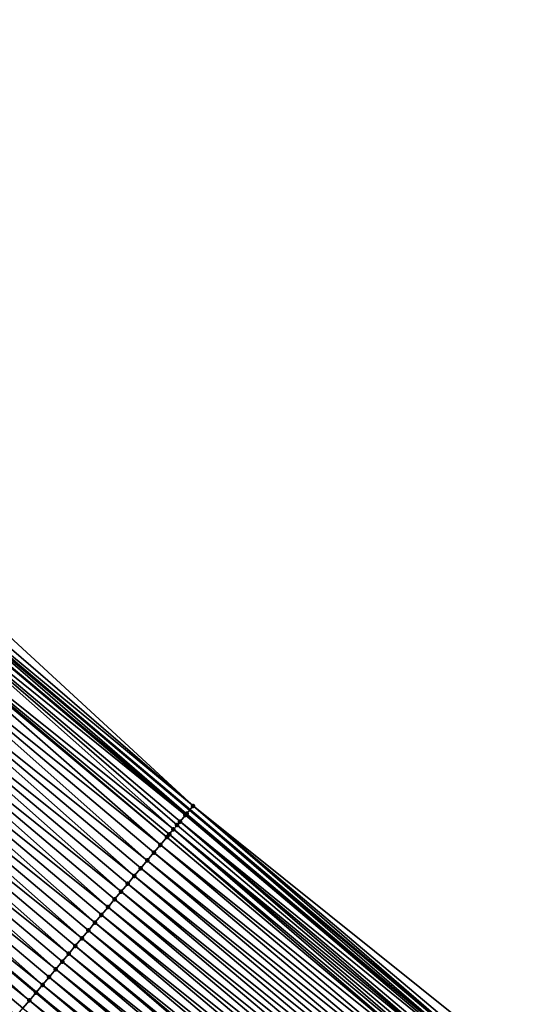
# Model space of a CAD drawing. Header units: feet. Extents: x 2007189 to 2022806, y 818621 to 837694.
# Tile 398 of 656: x 2016772 to 2016797, y 819123 to 819172. Entities that reach past the tile are written whole.
import ezdxf

# ---------------------------------------------------------------- set-up
doc = ezdxf.new("R2010")
doc.units = ezdxf.units.FT
doc.header["$MEASUREMENT"] = 0
for name, color, linetype, lineweight in [('EP_Travel Lane', 172, 'Continuous', 53), ('Road Shots', 141, 'Continuous', 100), ('Road X-Section', 40, 'Continuous', 13), ('STRIPING', 60, 'Continuous', 53)]:
    doc.layers.add(name, color=color, linetype=linetype, lineweight=lineweight)
doc.layers.add('I-77-MM17-21_SB-Surface-Border', color=7, linetype='Continuous')
doc.layers.add('I-77-MM17-21_SB-Surface-TIN', color=7, linetype='Continuous')

msp = doc.modelspace()

# ---------------------------------------------------------------- linework, layer by layer
at = {"layer": 'EP_Travel Lane'}
msp.add_polyline3d([(2016734.380056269, 819171.5816410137, 274.3019561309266), (2016749.65505463, 819158.6942299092, 274.5888565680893), (2016764.952011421, 819145.8127301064, 274.8540412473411), (2016780.24919519, 819132.9310391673, 275.095501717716), (2016795.546419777, 819120.0493138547, 275.3326984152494), (2016810.843294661, 819107.1678830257, 275.6064427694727), (2016826.140308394, 819094.2863352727, 275.865672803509), (2016841.437434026, 819081.4046932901, 276.1132194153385), (2016856.734659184, 819068.5229674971, 276.350354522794), (2016872.031767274, 819055.6413402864, 276.5997191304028), (2016887.328814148, 819042.7597646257, 276.8554896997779), (2016902.61822396, 819029.8883168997, 277.0957903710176), (2016917.924966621, 819017.0178879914, 277.3409258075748), (2016933.231830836, 819004.1473568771, 277.5682917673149), (2016948.538951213, 818991.2766103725, 277.7582244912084), (2016963.846316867, 818978.4056576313, 277.9123149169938), (2016979.153692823, 818965.5346962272, 278.0648903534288), (2016994.461046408, 818952.6637536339, 278.2207400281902), (2017009.768130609, 818939.7930375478, 278.4159691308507), (2017025.075442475, 818926.9221300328, 278.577906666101), (2017040.382905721, 818914.0510952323, 278.7177266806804), (2017055.672095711, 818901.2072486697, 278.841691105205), (2017071.0103465, 818888.3726488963, 278.9807868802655), (2017086.348633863, 818875.5380185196, 279.1001611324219)], dxfattribs=at)
at = {"layer": 'I-77-MM17-21_SB-Surface-Border', "color": 3, "linetype": 'Continuous', "lineweight": -3}
msp.add_polyline3d([(2016734.553570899, 819171.7871374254, 274.2982413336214), (2016749.827811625, 819158.8992363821, 274.5862957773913), (2016765.686244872, 819146.6837108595, 274.8268820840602), (2016780.416064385, 819133.1290581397, 275.092997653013), (2016796.032614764, 819120.6261246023, 275.3180298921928), (2016811.648880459, 819108.1234309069, 275.5728208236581), (2016827.587508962, 819096.0029443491, 275.8056849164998), (2016841.914864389, 819081.9709663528, 276.091629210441), (2016857.209051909, 819069.0858257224, 276.3385874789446), (2016872.503199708, 819056.2007185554, 276.5896925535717), (2016887.797254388, 819043.3156898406, 276.8505400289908), (2016902.761911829, 819030.0591826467, 277.0942366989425), (2016918.068658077, 819017.1887507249, 277.3388480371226), (2016933.37552812, 819004.3182147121, 277.5653623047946), (2016948.682644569, 818991.4474715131, 277.755869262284), (2016964.311828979, 818978.9591840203, 277.9047523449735), (2016979.619272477, 818966.0881658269, 278.0474565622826), (2016995.248594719, 818953.5997624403, 278.1761907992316), (2017011.199279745, 818941.4944076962, 278.3663677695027), (2017025.540950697, 818927.4756597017, 278.5709130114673), (2017041.170315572, 818914.9872204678, 278.6934134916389), (2017056.457146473, 818902.1453214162, 278.8100806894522), (2017071.795391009, 818889.3107383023, 278.9555836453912), (2017086.491902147, 818875.709227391, 279.0983096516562)], dxfattribs=at)
at = {"layer": 'I-77-MM17-21_SB-Surface-TIN', "color": 128, "linetype": 'Continuous', "lineweight": -3}
for points in [[(2016765.686244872, 819146.6837108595, 274.8268820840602), (2016765.26405788, 819146.1827143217, 274.8332623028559), (2016780.416064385, 819133.1290581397, 275.092997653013)], [(2016765.26405788, 819146.1827143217, 274.8332623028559), (2016765.00514308, 819145.8758198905, 274.8553011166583), (2016780.416064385, 819133.1290581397, 275.092997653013)], [(2016764.477565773, 819145.2494352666, 274.8465564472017), (2016780.035300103, 819132.6772010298, 275.0979459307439), (2016764.746660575, 819145.5688916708, 274.8491719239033)], [(2016764.746660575, 819145.5688916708, 274.8491719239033), (2016780.093865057, 819132.7467132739, 275.0978326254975), (2016764.952011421, 819145.8127301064, 274.8540412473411)], [(2016764.746660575, 819145.5688916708, 274.8491719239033), (2016780.035300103, 819132.6772010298, 275.0979459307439), (2016780.093865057, 819132.7467132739, 275.0978326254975)], [(2016765.00514308, 819145.8758198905, 274.8553011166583), (2016764.952011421, 819145.8127301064, 274.8540412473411), (2016780.24919519, 819132.9310391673, 275.095501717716)], [(2016780.093865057, 819132.7467132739, 275.0978326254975), (2016780.24919519, 819132.9310391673, 275.095501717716), (2016764.952011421, 819145.8127301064, 274.8540412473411)], [(2016765.00514308, 819145.8758198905, 274.8553011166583), (2016780.24919519, 819132.9310391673, 275.095501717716), (2016780.416064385, 819133.1290581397, 275.092997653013)], [(2016763.833433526, 819144.4845210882, 274.828379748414), (2016779.449660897, 819131.9818596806, 275.0871727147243), (2016764.477565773, 819145.2494352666, 274.8465564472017)], [(2016764.477565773, 819145.2494352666, 274.8465564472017), (2016779.771734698, 819132.3643103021, 275.0954585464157), (2016780.035300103, 819132.6772010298, 275.0979459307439)], [(2016764.477565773, 819145.2494352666, 274.8465564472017), (2016779.621954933, 819132.1864660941, 275.0923095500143), (2016779.771734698, 819132.3643103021, 275.0954585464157)], [(2016764.477565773, 819145.2494352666, 274.8465564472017), (2016779.449660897, 819131.9818596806, 275.0871727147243), (2016779.621954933, 819132.1864660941, 275.0923095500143)], [(2016763.189346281, 819143.7195689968, 274.8054992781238), (2016778.805587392, 819131.2168960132, 275.0628561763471), (2016763.746620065, 819144.3814147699, 274.8251897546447)], [(2016763.746620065, 819144.3814147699, 274.8251897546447), (2016779.12761974, 819131.5993815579, 275.075474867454), (2016763.833433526, 819144.4845210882, 274.828379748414)], [(2016763.746620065, 819144.3814147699, 274.8251897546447), (2016778.805587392, 819131.2168960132, 275.0628561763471), (2016779.12761974, 819131.5993815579, 275.075474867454)], [(2016763.833433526, 819144.4845210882, 274.828379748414), (2016779.242608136, 819131.7359542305, 275.0798877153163), (2016779.449660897, 819131.9818596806, 275.0871727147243)], [(2016763.833433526, 819144.4845210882, 274.828379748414), (2016779.12761974, 819131.5993815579, 275.075474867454), (2016779.242608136, 819131.7359542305, 275.0798877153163)], [(2016762.545224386, 819142.9546460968, 274.7862404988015), (2016778.161527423, 819130.4519209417, 275.037124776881), (2016763.189346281, 819143.7195689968, 274.8054992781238)], [(2016763.189346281, 819143.7195689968, 274.8054992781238), (2016778.483559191, 819130.8344069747, 275.0498040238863), (2016778.805587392, 819131.2168960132, 275.0628561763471)], [(2016763.189346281, 819143.7195689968, 274.8054992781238), (2016778.161527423, 819130.4519209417, 275.037124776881), (2016778.483559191, 819130.8344069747, 275.0498040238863)], [(2016761.90108974, 819142.1897339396, 274.7683145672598), (2016777.517416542, 819129.6869887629, 275.0167149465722), (2016762.545224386, 819142.9546460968, 274.7862404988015)], [(2016762.545224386, 819142.9546460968, 274.7862404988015), (2016777.839479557, 819130.0694484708, 275.0261281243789), (2016778.161527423, 819130.4519209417, 275.037124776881)], [(2016762.545224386, 819142.9546460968, 274.7862404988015), (2016777.517416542, 819129.6869887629, 275.0167149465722), (2016777.839479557, 819130.0694484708, 275.0261281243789)], [(2016761.256945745, 819141.4248296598, 274.7513659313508), (2016776.873279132, 819128.9220789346, 274.9990780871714), (2016761.90108974, 819142.1897339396, 274.7683145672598)], [(2016761.90108974, 819142.1897339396, 274.7683145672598), (2016777.19534898, 819129.3045328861, 275.0077770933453), (2016777.517416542, 819129.6869887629, 275.0167149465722)], [(2016761.90108974, 819142.1897339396, 274.7683145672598), (2016776.873279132, 819128.9220789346, 274.9990780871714), (2016777.19534898, 819129.3045328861, 275.0077770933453)], [(2016760.612787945, 819140.6599370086, 274.7358600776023), (2016776.229144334, 819128.1571669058, 274.9811682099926), (2016761.256945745, 819141.4248296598, 274.7513659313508)], [(2016761.256945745, 819141.4248296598, 274.7513659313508), (2016776.551209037, 819128.539625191, 274.9904048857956), (2016776.873279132, 819128.9220789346, 274.9990780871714)], [(2016761.256945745, 819141.4248296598, 274.7513659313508), (2016776.229144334, 819128.1571669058, 274.9811682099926), (2016776.551209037, 819128.539625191, 274.9904048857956)], [(2016759.968665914, 819139.8950142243, 274.7166156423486), (2016775.585032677, 819127.392235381, 274.9608395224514), (2016760.612787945, 819140.6599370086, 274.7358600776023)], [(2016760.612787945, 819140.6599370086, 274.7358600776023), (2016775.90708834, 819127.7747012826, 274.9710211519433), (2016776.229144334, 819128.1571669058, 274.9811682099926)], [(2016760.612787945, 819140.6599370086, 274.7358600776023), (2016775.585032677, 819127.392235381, 274.9608395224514), (2016775.90708834, 819127.7747012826, 274.9710211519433)], [(2016759.324555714, 819139.1300814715, 274.6961344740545), (2016774.940928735, 819126.6272973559, 274.9397043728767), (2016759.968665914, 819139.8950142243, 274.7166156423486)], [(2016759.968665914, 819139.8950142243, 274.7166156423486), (2016775.262979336, 819127.009767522, 274.9504150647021), (2016775.585032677, 819127.392235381, 274.9608395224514)], [(2016759.968665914, 819139.8950142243, 274.7166156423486), (2016774.940928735, 819126.6272973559, 274.9397043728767), (2016775.262979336, 819127.009767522, 274.9504150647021)], [(2016758.680418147, 819138.3651717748, 274.678513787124), (2016774.296813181, 819125.8623691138, 274.9197829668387), (2016759.324555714, 819139.1300814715, 274.6961344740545)], [(2016759.324555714, 819139.1300814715, 274.6961344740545), (2016774.618873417, 819126.2448311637, 274.9294866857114), (2016774.940928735, 819126.6272973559, 274.9397043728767)], [(2016759.324555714, 819139.1300814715, 274.6961344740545), (2016774.296813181, 819125.8623691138, 274.9197829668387), (2016774.618873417, 819126.2448311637, 274.9294866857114)], [(2016758.036269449, 819137.6002714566, 274.6620566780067), (2016773.652684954, 819125.0974515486, 274.9011861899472), (2016758.680418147, 819138.3651717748, 274.678513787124)], [(2016758.680418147, 819138.3651717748, 274.678513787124), (2016773.974749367, 819125.4799100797, 274.9104533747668), (2016774.296813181, 819125.8623691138, 274.9197829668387)], [(2016758.680418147, 819138.3651717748, 274.678513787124), (2016773.652684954, 819125.0974515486, 274.9011861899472), (2016773.974749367, 819125.4799100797, 274.9104533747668)], [(2016758.036269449, 819137.6002714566, 274.6620566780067), (2016757.392115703, 819136.8353751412, 274.6461143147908), (2016773.008546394, 819124.3325426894, 274.8836695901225)], [(2016758.036269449, 819137.6002714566, 274.6620566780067), (2016773.330616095, 819124.7149967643, 274.8923838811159), (2016773.652684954, 819125.0974515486, 274.9011861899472)], [(2016758.036269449, 819137.6002714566, 274.6620566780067), (2016773.008546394, 819124.3325426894, 274.8836695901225), (2016773.330616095, 819124.7149967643, 274.8923838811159)], [(2016756.747956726, 819136.0704837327, 274.6307444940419), (2016772.364412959, 819123.5676295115, 274.8656171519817), (2016757.392115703, 819136.8353751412, 274.6461143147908)], [(2016773.008546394, 819124.3325426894, 274.8836695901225), (2016757.392115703, 819136.8353751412, 274.6461143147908), (2016772.686479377, 819123.9500861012, 274.8746617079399)], [(2016772.364412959, 819123.5676295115, 274.8656171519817), (2016772.686479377, 819123.9500861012, 274.8746617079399), (2016757.392115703, 819136.8353751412, 274.6461143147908)], [(2016756.747956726, 819136.0704837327, 274.6307444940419), (2016772.042347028, 819123.1851722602, 274.8565087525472), (2016772.364412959, 819123.5676295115, 274.8656171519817)], [(2016756.747956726, 819136.0704837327, 274.6307444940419), (2016771.72028207, 819122.8027141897, 274.8472987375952), (2016772.042347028, 819123.1851722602, 274.8565087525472)], [(2016795.388142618, 819119.8614967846, 275.3353813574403), (2016780.24919519, 819132.9310391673, 275.095501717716), (2016780.093865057, 819132.7467132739, 275.0978326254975)], [(2016780.416064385, 819133.1290581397, 275.092997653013), (2016780.24919519, 819132.9310391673, 275.095501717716), (2016795.546419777, 819120.0493138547, 275.3326984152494)], [(2016795.388142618, 819119.8614967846, 275.3353813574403), (2016795.546419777, 819120.0493138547, 275.3326984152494), (2016780.24919519, 819132.9310391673, 275.095501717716)], [(2016795.710347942, 819120.2438365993, 275.3299196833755), (2016780.416064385, 819133.1290581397, 275.092997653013), (2016795.546419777, 819120.0493138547, 275.3326984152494)], [(2016795.710347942, 819120.2438365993, 275.3299196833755), (2016796.032614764, 819120.6261246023, 275.3180298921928), (2016780.416064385, 819133.1290581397, 275.092997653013)], [(2016795.304986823, 819119.762796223, 275.335500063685), (2016780.035300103, 819132.6772010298, 275.0979459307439), (2016779.771734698, 819132.3643103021, 275.0954585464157)], [(2016795.388142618, 819119.8614967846, 275.3353813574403), (2016780.093865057, 819132.7467132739, 275.0978326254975), (2016780.035300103, 819132.6772010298, 275.0979459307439)], [(2016795.304986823, 819119.762796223, 275.335500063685), (2016795.388142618, 819119.8614967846, 275.3353813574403), (2016780.035300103, 819132.6772010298, 275.0979459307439)], [(2016794.586276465, 819118.9094066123, 275.3196947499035), (2016779.449660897, 819131.9818596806, 275.0871727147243), (2016779.242608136, 819131.7359542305, 275.0798877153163)], [(2016794.921644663, 819119.307680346, 275.3302030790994), (2016779.621954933, 819132.1864660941, 275.0923095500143), (2016779.449660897, 819131.9818596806, 275.0871727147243)], [(2016794.586276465, 819118.9094066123, 275.3196947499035), (2016794.743934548, 819119.0966464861, 275.3251302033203), (2016779.449660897, 819131.9818596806, 275.0871727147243)], [(2016794.743934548, 819119.0966464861, 275.3251302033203), (2016794.921644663, 819119.307680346, 275.3302030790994), (2016779.449660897, 819131.9818596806, 275.0871727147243)], [(2016794.921644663, 819119.307680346, 275.3302030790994), (2016779.771734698, 819132.3643103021, 275.0954585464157), (2016779.621954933, 819132.1864660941, 275.0923095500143)], [(2016794.921644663, 819119.307680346, 275.3302030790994), (2016795.066010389, 819119.4790953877, 275.3332026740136), (2016779.771734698, 819132.3643103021, 275.0954585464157)], [(2016795.066010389, 819119.4790953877, 275.3332026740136), (2016795.304986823, 819119.762796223, 275.335500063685), (2016779.771734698, 819132.3643103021, 275.0954585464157)], [(2016794.42189452, 819118.7141674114, 275.3133142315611), (2016779.12761974, 819131.5993815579, 275.075474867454), (2016778.805587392, 819131.2168960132, 275.0628561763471)], [(2016794.42189452, 819118.7141674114, 275.3133142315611), (2016779.242608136, 819131.7359542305, 275.0798877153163), (2016779.12761974, 819131.5993815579, 275.075474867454)], [(2016794.42189452, 819118.7141674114, 275.3133142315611), (2016794.586276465, 819118.9094066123, 275.3196947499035), (2016779.242608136, 819131.7359542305, 275.0798877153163)], [(2016794.099871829, 819118.3316737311, 275.2996861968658), (2016778.805587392, 819131.2168960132, 275.0628561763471), (2016778.483559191, 819130.8344069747, 275.0498040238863)], [(2016794.099871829, 819118.3316737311, 275.2996861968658), (2016794.42189452, 819118.7141674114, 275.3133142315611), (2016778.805587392, 819131.2168960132, 275.0628561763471)], [(2016793.777848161, 819117.9491808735, 275.2861602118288), (2016778.483559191, 819130.8344069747, 275.0498040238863), (2016778.161527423, 819130.4519209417, 275.037124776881)], [(2016793.777848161, 819117.9491808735, 275.2861602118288), (2016794.099871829, 819118.3316737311, 275.2996861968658), (2016778.483559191, 819130.8344069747, 275.0498040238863)], [(2016793.133775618, 819117.184216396, 275.2617431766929), (2016777.839479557, 819130.0694484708, 275.0261281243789), (2016777.517416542, 819129.6869887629, 275.0167149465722)], [(2016793.45581716, 819117.5666941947, 275.2734008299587), (2016778.161527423, 819130.4519209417, 275.037124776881), (2016777.839479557, 819130.0694484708, 275.0261281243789)], [(2016793.133775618, 819117.184216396, 275.2617431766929), (2016793.45581716, 819117.5666941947, 275.2734008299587), (2016777.839479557, 819130.0694484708, 275.0261281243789)], [(2016793.45581716, 819117.5666941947, 275.2734008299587), (2016793.777848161, 819117.9491808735, 275.2861602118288), (2016778.161527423, 819130.4519209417, 275.037124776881)], [(2016792.81172327, 819116.8017477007, 275.2512149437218), (2016777.517416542, 819129.6869887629, 275.0167149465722), (2016777.19534898, 819129.3045328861, 275.0077770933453)], [(2016792.81172327, 819116.8017477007, 275.2512149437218), (2016793.133775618, 819117.184216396, 275.2617431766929), (2016777.517416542, 819129.6869887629, 275.0167149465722)], [(2016792.489665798, 819116.4192833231, 275.2412224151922), (2016777.19534898, 819129.3045328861, 275.0077770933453), (2016776.873279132, 819128.9220789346, 274.9990780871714)], [(2016792.489665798, 819116.4192833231, 275.2412224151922), (2016792.81172327, 819116.8017477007, 275.2512149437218), (2016777.19534898, 819129.3045328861, 275.0077770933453)], [(2016792.167597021, 819116.0368284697, 275.2324115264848), (2016776.873279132, 819128.9220789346, 274.9990780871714), (2016776.551209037, 819128.539625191, 274.9904048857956)], [(2016792.167597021, 819116.0368284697, 275.2324115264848), (2016792.489665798, 819116.4192833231, 275.2412224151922), (2016776.873279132, 819128.9220789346, 274.9990780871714)], [(2016791.523455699, 819115.2719219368, 275.2151835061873), (2016776.229144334, 819128.1571669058, 274.9811682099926), (2016775.90708834, 819127.7747012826, 274.9710211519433)], [(2016791.845526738, 819115.6543748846, 275.223757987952), (2016776.551209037, 819128.539625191, 274.9904048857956), (2016776.229144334, 819128.1571669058, 274.9811682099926)], [(2016791.523455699, 819115.2719219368, 275.2151835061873), (2016791.845526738, 819115.6543748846, 275.223757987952), (2016776.229144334, 819128.1571669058, 274.9811682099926)], [(2016791.845526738, 819115.6543748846, 275.223757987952), (2016792.167597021, 819116.0368284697, 275.2324115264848), (2016776.551209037, 819128.539625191, 274.9904048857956)], [(2016791.201387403, 819114.8894666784, 275.2063223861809), (2016775.90708834, 819127.7747012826, 274.9710211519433), (2016775.585032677, 819127.392235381, 274.9608395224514)], [(2016791.201387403, 819114.8894666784, 275.2063223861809), (2016791.523455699, 819115.2719219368, 275.2151835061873), (2016775.90708834, 819127.7747012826, 274.9710211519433)], [(2016790.879327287, 819114.507004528, 275.1966061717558), (2016775.585032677, 819127.392235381, 274.9608395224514), (2016775.262979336, 819127.009767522, 274.9504150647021)], [(2016790.879327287, 819114.507004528, 275.1966061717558), (2016791.201387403, 819114.8894666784, 275.2063223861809), (2016775.585032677, 819127.392235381, 274.9608395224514)], [(2016790.098978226, 819113.5802481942, 275.1703016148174), (2016774.940928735, 819126.6272973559, 274.9397043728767), (2016774.618873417, 819126.2448311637, 274.9294866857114)], [(2016790.557274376, 819114.1245363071, 275.1861368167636), (2016775.262979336, 819127.009767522, 274.9504150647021), (2016774.940928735, 819126.6272973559, 274.9397043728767)], [(2016790.098978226, 819113.5802481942, 275.1703016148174), (2016790.235226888, 819113.7420635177, 275.1751006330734), (2016774.940928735, 819126.6272973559, 274.9397043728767)], [(2016790.235226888, 819113.7420635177, 275.1751006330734), (2016790.557274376, 819114.1245363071, 275.1861368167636), (2016774.940928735, 819126.6272973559, 274.9397043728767)], [(2016790.557274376, 819114.1245363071, 275.1861368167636), (2016790.879327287, 819114.507004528, 275.1966061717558), (2016775.262979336, 819127.009767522, 274.9504150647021)], [(2016789.913182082, 819113.3595884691, 275.1637842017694), (2016774.618873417, 819126.2448311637, 274.9294866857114), (2016774.296813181, 819125.8623691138, 274.9197829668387)], [(2016789.913182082, 819113.3595884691, 275.1637842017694), (2016790.098978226, 819113.5802481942, 275.1703016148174), (2016774.618873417, 819126.2448311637, 274.9294866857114)], [(2016789.591131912, 819112.9771179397, 275.1530284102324), (2016774.296813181, 819125.8623691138, 274.9197829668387), (2016773.974749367, 819125.4799100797, 274.9104533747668)], [(2016789.591131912, 819112.9771179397, 275.1530284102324), (2016789.913182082, 819113.3595884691, 275.1637842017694), (2016774.296813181, 819125.8623691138, 274.9197829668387)], [(2016789.269077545, 819112.5946509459, 275.1427113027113), (2016773.974749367, 819125.4799100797, 274.9104533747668), (2016773.652684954, 819125.0974515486, 274.9011861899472)], [(2016789.269077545, 819112.5946509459, 275.1427113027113), (2016789.591131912, 819112.9771179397, 275.1530284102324), (2016773.974749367, 819125.4799100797, 274.9104533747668)], [(2016788.624963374, 819111.8297215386, 275.12264533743), (2016773.330616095, 819124.7149967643, 274.8923838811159), (2016773.008546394, 819124.3325426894, 274.8836695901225)], [(2016788.947022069, 819112.2121848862, 275.132510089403), (2016773.652684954, 819125.0974515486, 274.9011861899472), (2016773.330616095, 819124.7149967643, 274.8923838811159)], [(2016788.624963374, 819111.8297215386, 275.12264533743), (2016788.947022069, 819112.2121848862, 275.132510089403), (2016773.330616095, 819124.7149967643, 274.8923838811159)], [(2016788.947022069, 819112.2121848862, 275.132510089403), (2016789.269077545, 819112.5946509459, 275.1427113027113), (2016773.652684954, 819125.0974515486, 274.9011861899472)], [(2016788.302903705, 819111.4472590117, 275.1128823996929), (2016773.008546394, 819124.3325426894, 274.8836695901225), (2016772.686479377, 819123.9500861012, 274.8746617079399)], [(2016788.302903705, 819111.4472590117, 275.1128823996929), (2016788.624963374, 819111.8297215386, 275.12264533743), (2016773.008546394, 819124.3325426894, 274.8836695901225)], [(2016772.364412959, 819123.5676295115, 274.8656171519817), (2016787.980843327, 819111.0647968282, 275.1031805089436), (2016772.686479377, 819123.9500861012, 274.8746617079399)], [(2016788.302903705, 819111.4472590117, 275.1128823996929), (2016772.686479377, 819123.9500861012, 274.8746617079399), (2016787.980843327, 819111.0647968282, 275.1031805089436)], [(2016787.658776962, 819110.6823401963, 275.0941305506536), (2016772.364412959, 819123.5676295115, 274.8656171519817), (2016772.042347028, 819123.1851722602, 274.8565087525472)], [(2016787.658776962, 819110.6823401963, 275.0941305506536), (2016787.980843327, 819111.0647968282, 275.1031805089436), (2016772.364412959, 819123.5676295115, 274.8656171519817)]]:
    msp.add_3dface(points, dxfattribs=at)
at = {"layer": 'Road Shots', "lineweight": 100}
for p in [(2016780.416064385, 819133.1290581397, 275.092997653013), (2016780.035300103, 819132.6772010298, 275.0979459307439), (2016780.093865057, 819132.7467132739, 275.0978326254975), (2016779.449660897, 819131.9818596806, 275.0871727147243), (2016779.621954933, 819132.1864660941, 275.0923095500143), (2016779.771734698, 819132.3643103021, 275.0954585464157), (2016779.12761974, 819131.5993815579, 275.075474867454), (2016779.242608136, 819131.7359542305, 275.0798877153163), (2016778.805587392, 819131.2168960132, 275.0628561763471), (2016778.483559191, 819130.8344069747, 275.0498040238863), (2016777.839479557, 819130.0694484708, 275.0261281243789), (2016778.161527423, 819130.4519209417, 275.037124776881), (2016777.517416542, 819129.6869887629, 275.0167149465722), (2016777.19534898, 819129.3045328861, 275.0077770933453), (2016776.873279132, 819128.9220789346, 274.9990780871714), (2016776.229144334, 819128.1571669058, 274.9811682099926), (2016776.551209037, 819128.539625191, 274.9904048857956), (2016775.90708834, 819127.7747012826, 274.9710211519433), (2016775.585032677, 819127.392235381, 274.9608395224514), (2016774.940928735, 819126.6272973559, 274.9397043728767), (2016775.262979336, 819127.009767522, 274.9504150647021), (2016774.618873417, 819126.2448311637, 274.9294866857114), (2016774.296813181, 819125.8623691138, 274.9197829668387), (2016773.974749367, 819125.4799100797, 274.9104533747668), (2016773.330616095, 819124.7149967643, 274.8923838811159), (2016773.652684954, 819125.0974515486, 274.9011861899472), (2016773.008546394, 819124.3325426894, 274.8836695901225), (2016772.686479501, 819123.9500862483, 274.874661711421), (2016772.364412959, 819123.5676295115, 274.8656171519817)]:
    msp.add_point(p, dxfattribs=at)
at = {"layer": 'Road X-Section', "extrusion": (0.7647078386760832, -0.6442557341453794, 0.01250881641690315), "elevation": 1014520.0187165, "flags": 128}
msp.add_lwpolyline([(1925870.54911843, -12416.32309981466), (1925870.04911843, -12416.31826446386), (1925869.958223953, -12416.31815114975), (1925869.54911843, -12416.3206387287), (1925869.316604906, -12416.3237879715), (1925869.04911843, -12416.32892520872), (1925868.727652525, -12416.33621077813), (1925868.54911843, -12416.34062397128), (1925868.04911843, -12416.35324364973), (1925867.54911843, -12416.36629682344), (1925867.04911843, -12416.37897706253), (1925866.54911843, -12416.38997457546), (1925866.04911843, -12416.39938848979), (1925865.54911843, -12416.40832704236), (1925865.04911843, -12416.41702672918), (1925864.54911843, -12416.42570060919), (1925864.04911843, -12416.43493800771), (1925863.54911843, -12416.44508585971), (1925863.04911843, -12416.45526828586), (1925862.54911843, -12416.46569355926), (1925862.04911843, -12416.47640508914), (1925861.54911843, -12416.48662357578), (1925861.04911843, -12416.49632805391), (1925860.54911843, -12416.50565837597), (1925860.04911843, -12416.5149262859), (1925859.54911843, -12416.52372928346), (1925859.04911843, -12416.5324442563), (1925858.54911843, -12416.54145283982), (1925858.049118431, -12416.55049810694), (1925857.549118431, -12416.55960721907), (1925857.04911843, -12416.56881795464), (1925856.54911843, -12416.57807548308), (1925856.04911843, -12416.5873045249), (1925855.54911843, -12416.5964002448), (1925855.04911843, -12416.60532691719), (1925854.54911843, -12416.6140161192), (1925854.04911843, -12416.62268655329), (1925853.54911843, -12416.63150660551), (1925853.04911843, -12416.64039727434), (1925852.54911843, -12416.64943960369), (1925852.04911843, -12416.65884450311), (1925851.54911843, -12416.66854026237), (1925851.04911843, -12416.67831386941), (1925850.54911843, -12416.68809449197), (1925850.049118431, -12416.69779520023), (1925849.54911843, -12416.70711637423), (1925849.04911843, -12416.71578819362), (1925848.54911843, -12416.7239167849), (1925848.04911843, -12416.73133480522), (1925847.54911843, -12416.73798468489), (1925847.04911843, -12416.74431897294), (1925846.54911843, -12416.75036804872), (1925846.04911843, -12416.75625438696), (1925845.54911843, -12416.76219427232), (1925845.04911843, -12416.76839972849), (1925844.54911843, -12416.77508421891), (1925844.04911843, -12416.78221206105), (1925843.54911843, -12416.79013519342), (1925843.04911843, -12416.79856624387), (1925842.54911843, -12416.80727045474)], dxfattribs=at)
at = {"layer": 'STRIPING'}
msp.add_polyline3d([(2016726.815235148, 819162.6155415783, 274.107376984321), (2016742.097894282, 819149.720544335, 274.4026973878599), (2016757.392115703, 819136.8353751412, 274.6461143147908), (2016772.686479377, 819123.9500861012, 274.8746617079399), (2016787.980843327, 819111.0647968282, 275.1031805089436), (2016803.274952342, 819098.1797223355, 275.3583467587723), (2016818.568900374, 819085.2947834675, 275.6303390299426), (2016833.863015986, 819072.4097034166, 275.8848166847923), (2016849.157257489, 819059.5245173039, 276.1261339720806), (2016864.451389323, 819046.6394235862, 276.3789138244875), (2016879.745463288, 819033.7543786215, 276.6377435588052), (2016895.040507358, 819020.8733282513, 276.8909980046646), (2016910.347178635, 819008.0029593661, 277.1465662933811), (2016925.654111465, 818995.1323705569, 277.3639080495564), (2016940.961248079, 818982.2616104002, 277.5514677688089), (2016956.268691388, 818969.390592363, 277.6942049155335), (2016971.576137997, 818956.5195715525, 277.8364586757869), (2016986.883460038, 818943.6486554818, 277.9969183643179), (2017002.190648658, 818930.7778515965, 278.1768787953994), (2017017.497807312, 818917.9070729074, 278.3612160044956), (2017032.805205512, 818905.0360927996, 278.5105447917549), (2017048.114852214, 818892.1750590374, 278.6443272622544), (2017063.453122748, 818879.3404541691, 278.7758136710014), (2017078.791449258, 818866.505802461, 278.8771013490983)], dxfattribs=at)

doc.saveas('drawing.dxf')
